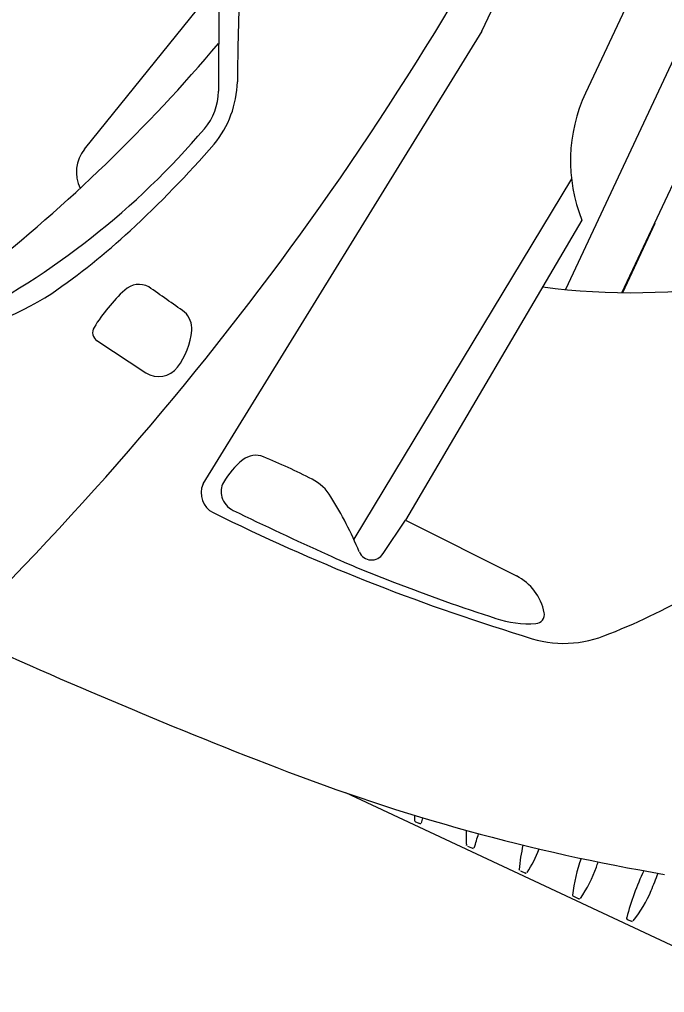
# Model space of a CAD drawing. Extents: x 14104283 to 14129344, y 8637090 to 8673339.
# Drawn here: x 14118391.48 to 14118395.98, y 8668239.34 to 8668246.12 of the extents above; entities that cross this region are included whole.
import ezdxf

# ---------------------------------------------------------------- set-up
doc = ezdxf.new("R2010")
doc.units = 0
doc.layers.add('Cell', color=7, linetype='Continuous')

msp = doc.modelspace()

# ---------------------------------------------------------------- linework, layer by layer
at = {"layer": 'Cell'}
for p, q in [((14118394.705, 8668246.0401), (14118400.436, 8668258.273)), ((14118399.8599, 8668255.0703), (14118395.4271, 8668245.6082)), ((14118392.8721, 8668246.4291), (14118392.8677, 8668245.6214)), ((14118394.705, 8668246.0401), (14118392.7606, 8668242.8824)), ((14118395.3291, 8668245.0112), (14118393.8116, 8668242.4969)), ((14118395.91, 8668244.6984), (14118395.6841, 8668244.2163)), ((14118392.0201, 8668243.8836), (14118392.3629, 8668243.6581)), ((14118394.0153, 8668242.3968), (14118394.171, 8668242.6306)), ((14118396.7283, 8668239.3355), (14118393.7567, 8668240.7276)), ((14118394.2424, 8668240.5263), (14118394.2712, 8668240.5138)), ((14118394.283, 8668240.5173), (14118394.283, 8668240.5173)), ((14118394.6038, 8668240.3573), (14118394.6398, 8668240.3412)), ((14118394.9725, 8668240.1845), (14118395.0085, 8668240.1684)), ((14118395.3438, 8668240.0067), (14118395.3791, 8668239.9892)), ((14118395.7183, 8668239.8459), (14118395.7464, 8668239.8333))]:
    msp.add_line(p, q, dxfattribs=at)
for points in [[(14118402.1924, 8668258.9788), (14118398.7397, 8668251.6088), (14118395.2869, 8668244.2387)], [(14118395.6799, 8668244.2164), (14118399.0841, 8668251.4474), (14118402.4611, 8668258.6912)], [(14118391.9347, 8668245.2172), (14118392.8719, 8668246.3793), (14118392.3032, 8668246.2034)], [(14118395.402, 8668244.7225), (14118394.171, 8668242.6306), (14118394.9448, 8668242.2409)]]:
    msp.add_lwpolyline(points, dxfattribs=at)
for centre, radius, start, end in [((14118375.7492, 8668257.4136), 21.8297, 314.62715, 334.91055), ((14118378.3215, 8668255.6977), 15.8397, 314.07328, 330.17264), ((14118411.112, 8668245.5639), 18.112, 177.39872, 179.6103), ((14118384.1362, 8668253.334), 11.4336, 308.25595, 319.803), ((14118392.2905, 8668245.7044), 0.7101, 320.37067, 358.59772), ((14118392.4596, 8668245.6237), 0.4081, 319.63501, 359.6812), ((14118396.4342, 8668245.1364), 1.1122, 154.89759, 201.85102), ((14118388.5806, 8668248.9208), 5.499, 296.84601, 319.63501), ((14118392.1332, 8668245.0572), 0.255, 141.11691, 206.18322), ((14118386.9664, 8668250.3543), 7.7787, 312.81899, 319.00474), ((14118388.8006, 8668248.4033), 5.1009, 304.72122, 312.60227), ((14118392.3149, 8668244.1269), 0.147, 62.59567, 132.94579), ((14118330.3814, 8668156.1025), 107.7748, 54.717749, 54.880493), ((14118395.7418, 8668248.774), 4.558, 262.26529, 279.8359), ((14118390.1673, 8668246.6999), 2.9264, 283.99135, 301.72165), ((14118393.0725, 8668243.3129), 1.259, 132.94579, 148.30538), ((14118392.5262, 8668243.9667), 0.1562, 355.09275, 47.00257), ((14118392.0587, 8668243.9389), 0.0675, 148.30538, 238.22285), ((14118392.1865, 8668243.9958), 0.4971, 322.90716, 355.09275), ((14118392.4527, 8668243.7946), 0.1634, 236.66175, 322.90716), ((14118393.3993, 8668242.6066), 0.5723, 129.19373, 150.01912), ((14118393.1282, 8668242.9391), 0.1432, 67.60892, 129.19373), ((14118391.5037, 8668238.9961), 4.4078, 62.76539, 67.60892), ((14118393.0157, 8668242.8279), 0.1294, 150.01912, 196.94039), ((14118393.3675, 8668242.6173), 0.335, 31.65553, 62.76539), ((14118392.9006, 8668242.8196), 0.1534, 155.84133, 243.57084), ((14118393.0371, 8668242.8344), 0.1518, 196.94039, 244.14403), ((14118391.2804, 8668241.3305), 2.7869, 22.76283, 31.65553), ((14118399.0684, 8668255.2288), 14.0108, 243.57084, 253.05793), ((14118405.2869, 8668268.1113), 28.2405, 244.14403, 245.61858), ((14118394.0214, 8668245.8271), 4.288, 290.95197, 309.50417), ((14118393.9359, 8668242.4448), 0.0928, 202.76283, 328.85324), ((14118397.0838, 8668250.0122), 8.3693, 245.61858, 249.07876), ((14118394.7802, 8668241.9139), 0.3661, 11.14973, 63.26991), ((14118399.4814, 8668256.2839), 15.0836, 249.07876, 251.92486), ((14118395.0359, 8668242.6629), 0.7556, 251.92486, 273.3818), ((14118395.0767, 8668241.9724), 0.0638, 273.3818, 11.14973), ((14118407.9827, 8668278.8359), 40.6835, 245.30394, 248.80696), ((14118395.2745, 8668242.5546), 0.7838, 248.37276, 290.95197), ((14118398.3108, 8668253.9109), 13.9477, 248.83628, 260.37001), ((14118395.4337, 8668240.6183), 1.2012, 182.18513, 183.92489), ((14118394.2462, 8668240.5365), 0.0109, 182.42434, 249.59509), ((14118394.2751, 8668240.5224), 0.00943, 245.87021, 327.02379), ((14118388.4457, 8668241.9768), 6.017, 345.96192, 346.32821), ((14118395.79, 8668240.4243), 1.1949, 177.9538, 182.81295), ((14118332.5138, 8668259.2741), 64.9571, 343.0573, 343.148545), ((14118394.6045, 8668240.3651), 0.00792, 176.05153, 265.22615), ((14118394.6436, 8668240.3498), 0.00943, 245.87021, 327.02379), ((14118396.0671, 8668240.1169), 1.1044, 167.06625, 176.05153), ((14118394.2944, 8668240.6428), 0.8652, 327.02379, 339.29318), ((14118396.4347, 8668239.8954), 1.1044, 160.11389, 173.7622), ((14118391.4776, 8668241.5933), 4.2561, 341.04199, 341.54843), ((14118394.9732, 8668240.1924), 0.00792, 176.05153, 265.22615), ((14118395.0123, 8668240.177), 0.00943, 245.87021, 327.02379), ((14118394.6845, 8668240.4917), 0.8652, 324.73447, 341.04199), ((14118397.6509, 8668239.3344), 2.0069, 154.92195, 164.85669), ((14118391.9581, 8668241.6892), 4.2561, 337.29221, 339.04972), ((14118395.0862, 8668240.3802), 0.8652, 320.98469, 337.29221), ((14118395.3448, 8668240.0146), 0.00792, 173.7622, 262.93682), ((14118395.3833, 8668239.9976), 0.00943, 243.58089, 324.73447), ((14118395.7234, 8668239.855), 0.0104, 159.59202, 240.63165), ((14118395.7511, 8668239.8415), 0.00943, 239.83111, 320.98469)]:
    msp.add_arc(centre, radius, start, end, dxfattribs=at)

doc.saveas('drawing.dxf')
